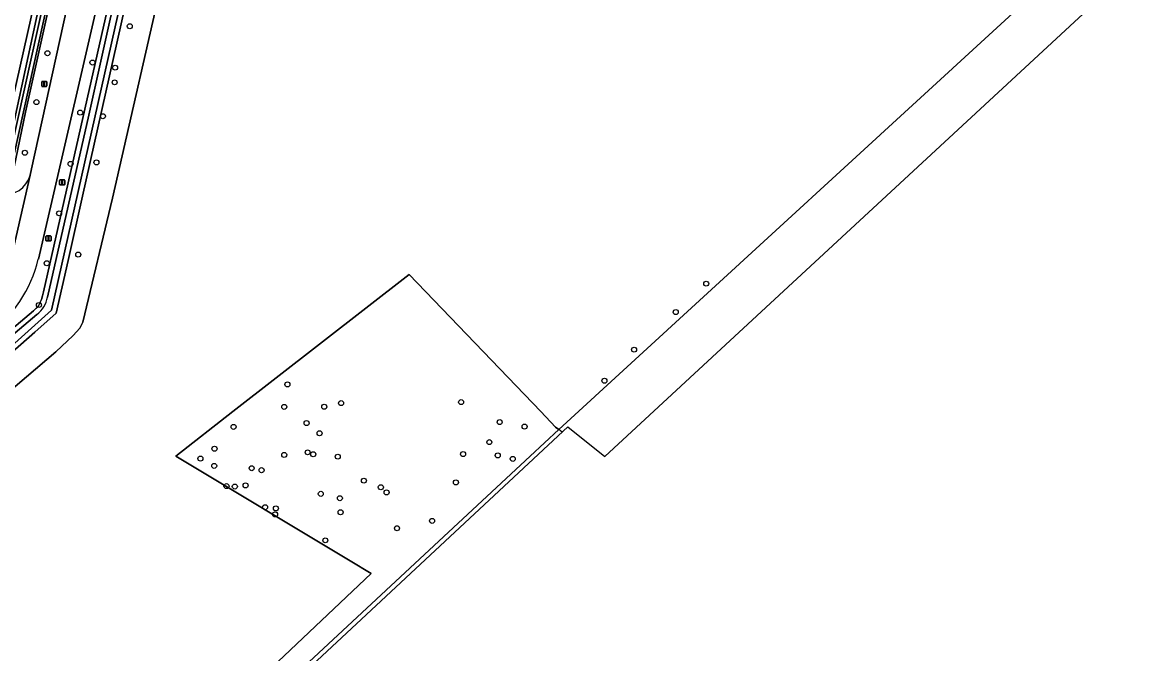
# Model space of a CAD drawing. Extents: x 163266 to 164362, y 381528 to 382286.
# Drawn here: x 164141.4 to 164358.4, y 381952.8 to 382075.8 of the extents above; entities that cross this region are included whole.
import ezdxf

# ---------------------------------------------------------------- set-up
doc = ezdxf.new("R2010")
doc.units = 0
for name, color, linetype in [('IMGEO_Boom', 7, 'Continuous'), ('IMGEO_Erf', 7, 'Continuous'), ('IMGEO_Gemengd_bos', 7, 'Continuous'), ('IMGEO_Groenvoorziening', 7, 'Continuous'), ('IMGEO_Haag', 7, 'Continuous'), ('IMGEO_Hek', 7, 'Continuous'), ('IMGEO_Lichtmast', 7, 'Continuous'), ('IMGEO_Oever', 7, 'Continuous'), ('IMGEO_Rijbaan_lokaal_gesloten', 7, 'Continuous'), ('IMGEO_Verkeersbordpaal', 7, 'Continuous'), ('IMGEO_Waterloop', 7, 'Continuous')]:
    doc.layers.add(name, color=color, linetype=linetype)

msp = doc.modelspace()

# ---------------------------------------------------------------- linework, layer by layer
at = {"layer": 'IMGEO_Boom'}
for centre in [(164162.35, 382075.07), (164146.3, 382069.82), (164155.06, 382068), (164159.49, 382067), (164159.4, 382064.14), (164144.16, 382060.29), (164152.69, 382058.24), (164157.12, 382057.55), (164141.92, 382050.43), (164150.81, 382048.26), (164155.86, 382048.54), (164148.59, 382038.63), (164152.32, 382030.58), (164146.17, 382028.9), (164274.59, 382024.93), (164144.66, 382020.77), (164268.65, 382019.39), (164260.54, 382012.07), (164254.78, 382006.02), (164193.03, 382005.3), (164203.48, 382001.66), (164226.87, 382001.85), (164192.43, 382000.93), (164200.22, 382000.96), (164196.77, 381997.77), (164234.37, 381997.96), (164182.56, 381997.03), (164199.29, 381995.79), (164239.23, 381997.08), (164232.36, 381994.06), (164176.1, 381990.85), (164178.84, 381992.77), (164192.41, 381991.56), (164196.98, 381992.07), (164198.07, 381991.69), (164202.84, 381991.23), (164227.25, 381991.74), (164234, 381991.47), (164236.92, 381990.8), (164178.78, 381989.44), (164186.08, 381988.98), (164188.01, 381988.6), (164207.93, 381986.55), (164181.18, 381985.49), (164182.8, 381985.41), (164184.9, 381985.64), (164211.23, 381985.26), (164212.36, 381984.26), (164225.85, 381986.21), (164199.54, 381983.99), (164203.25, 381983.14), (164188.69, 381981.38), (164190.63, 381979.99), (164190.79, 381981.16), (164203.39, 381980.39), (164221.21, 381978.72), (164214.38, 381977.28), (164200.42, 381974.93)]:
    msp.add_circle(centre, 0.489, dxfattribs=at)
at = {"layer": 'IMGEO_Erf'}
for points in [[(164158.55, 382145.47), (164158.4, 382147.14), (164154.23, 382148.15), (164131.49, 382153.66), (164126, 382154.99), (164119.4, 382127.93), (164101.85, 382056.22), (164115.33, 382052.94), (164136.55, 382047.61)], [(164358.42, 382087.21), (164358.35, 382087.86), (164354.98, 382087.51), (164343.68, 382086.33), (164245.87, 381996.51), (164240.28, 381991.31), (164148.62, 381905.95), (164146.41, 381903.88), (164147.19, 381903.34), (164247.66, 381997.03), (164254.85, 381991.26)]]:
    msp.add_lwpolyline(points, close=True, dxfattribs=at)
at = {"layer": 'IMGEO_Gemengd_bos'}
for points in [[(164169.55, 382087.98), (164159.01, 382041.61), (164153.21, 382017.43), (164152.63, 382016.23), (164151.33, 382014.81), (164147.96, 382011.66), (164134.22, 382000)], [(164154.89, 381916.92), (164209.34, 381968.48), (164205.24, 381970.95), (164171.34, 381991.35), (164182.44, 382000), (164216.74, 382026.74), (164242.38, 382000), (164245.25, 381997), (164245.87, 381996.51), (164343.68, 382086.33)]]:
    msp.add_lwpolyline(points, dxfattribs=at)
msp.add_lwpolyline([(164245.25, 381997), (164242.38, 382000), (164216.74, 382026.74), (164182.44, 382000), (164171.34, 381991.35), (164205.24, 381970.95), (164209.34, 381968.48), (164154.89, 381916.92), (164148.4, 381910.78), (164143.28, 381905.93), (164146.41, 381903.88), (164148.62, 381905.95), (164240.28, 381991.31), (164245.87, 381996.51)], close=True, dxfattribs=at)
at = {"layer": 'IMGEO_Groenvoorziening'}
for points in [[(164189.14, 382176.35), (164183.43, 382178.07), (164181.16, 382171.06), (164182.02, 382170.78), (164168.93, 382112.38), (164153.14, 382041.97), (164150.34, 382029.47), (164148.04, 382019.21), (164143.88, 382015.49), (164139.53, 382011.63), (164124.6, 381998.97), (164119.39, 381994.55), (164100.23, 381978.32), (164089.65, 381969.35), (164073.9, 381956), (164072.57, 381954.59), (164072.02, 381955.24), (164070.49, 381953.03), (164075.59, 381949.65)], [(164143.26, 381904.66), (164146.41, 381903.88), (164143.28, 381905.93), (164077.26, 381951.17), (164080.83, 381954.42), (164084.09, 381957.4), (164099.14, 381970.08), (164134.22, 382000), (164147.96, 382011.66), (164151.33, 382014.81), (164152.63, 382016.23), (164153.21, 382017.43), (164159.01, 382041.61), (164169.55, 382087.98), (164189.14, 382176.35)], [(164145.16, 382021.85), (164145.34, 382022.55), (164145.52, 382023.34), (164176.19, 382158.84), (164179.12, 382171.71)], [(164142.93, 382046.07), (164143.2, 382047.27), (164167.31, 382156.88), (164167.91, 382159.61), (164169.02, 382164.71), (164163.89, 382165.88), (164163.25, 382163.04), (164165.21, 382162.65), (164142.03, 382058.34), (164139.44, 382045.79)], [(164175.29, 382164.13), (164175.02, 382162.92), (164171.82, 382149.4), (164163.3, 382110.97), (164144.54, 382029.72)], [(164134.79, 382014.85), (164116.99, 382000), (164080.43, 381969.49), (164082.18, 381967.72), (164143.61, 382019.65), (164144.14, 382020.14)]]:
    msp.add_lwpolyline(points, dxfattribs=at)
msp.add_lwpolyline([(164152.15, 382113.72), (164163.25, 382163.04), (164163.89, 382165.88), (164162.77, 382166.13), (164158.4, 382147.14), (164158.55, 382145.47), (164136.55, 382047.61), (164115.33, 382052.94), (164101.85, 382056.22), (164101.61, 382055.22), (164105.28, 382054.31), (164136.38, 382046.62), (164137.69, 382046.3), (164140.28, 382058.68)], close=True, dxfattribs=at)
for centre, radius, start, end in [((164138.18, 382047.23), 4.89, 258.6394, 346.1848), ((164118.7, 382036.02), 26.59, 307.2401, 346.2933), ((164141.41, 382022.92), 3.9, 314.4083, 344.0486)]:
    msp.add_arc(centre, radius, start, end, dxfattribs=at)
at = {"layer": 'IMGEO_Haag'}
msp.add_lwpolyline([(164152.15, 382113.72), (164163.25, 382163.04), (164163.89, 382165.88), (164162.77, 382166.13), (164158.4, 382147.14), (164158.55, 382145.47), (164136.55, 382047.61), (164115.33, 382052.94), (164101.85, 382056.22), (164101.61, 382055.22), (164105.28, 382054.31), (164136.38, 382046.62), (164137.69, 382046.3), (164140.28, 382058.68)], close=True, dxfattribs=at)
at = {"layer": 'IMGEO_Hek'}
for points in [[(164143.28, 381905.93), (164077.26, 381951.17), (164080.83, 381954.42), (164084.09, 381957.4), (164099.14, 381970.08), (164134.22, 382000), (164147.96, 382011.66), (164151.33, 382014.81), (164152.63, 382016.23), (164153.21, 382017.43), (164159.01, 382041.61), (164169.55, 382087.98), (164189.14, 382176.35)], [(164245.87, 381996.51), (164343.68, 382086.33)], [(164205.24, 381970.95), (164171.34, 381991.35), (164182.44, 382000), (164216.74, 382026.74), (164242.38, 382000), (164245.25, 381997), (164245.87, 381996.51)], [(164245.87, 381996.51), (164240.28, 381991.31)], [(164246.54, 381995.99), (164245.87, 381996.51)], [(164240.28, 381991.31), (164148.62, 381905.95), (164146.41, 381903.88)], [(164143.28, 381905.93), (164148.4, 381910.78), (164154.89, 381916.92), (164209.34, 381968.48), (164205.24, 381970.95)]]:
    msp.add_lwpolyline(points, dxfattribs=at)
at = {"layer": 'IMGEO_Lichtmast'}
for p, q in [((164145.2, 382063.43), (164145.2, 382064.22)), ((164145.2, 382064.22), (164145.2, 382063.43)), ((164145.3, 382064.32), (164146.09, 382064.32)), ((164146.09, 382064.32), (164145.3, 382064.32)), ((164146.09, 382063.33), (164145.3, 382063.33)), ((164145.3, 382063.33), (164146.09, 382063.33)), ((164146.19, 382064.22), (164146.19, 382063.43)), ((164146.19, 382063.43), (164146.19, 382064.22)), ((164146.02, 382033.34), (164146.02, 382034.14)), ((164146.02, 382034.14), (164146.02, 382033.34)), ((164146.12, 382034.24), (164146.91, 382034.24)), ((164146.91, 382034.24), (164146.12, 382034.24)), ((164146.91, 382033.24), (164146.12, 382033.24)), ((164146.12, 382033.24), (164146.91, 382033.24)), ((164147.01, 382034.14), (164147.01, 382033.34)), ((164147.01, 382033.34), (164147.01, 382034.14))]:
    msp.add_line(p, q, dxfattribs=at)
for points in [[(164145.62, 382064.2), (164145.77, 382064.2), (164145.77, 382063.45), (164145.62, 382063.45), (164145.62, 382064.2)], [(164146.44, 382034.11), (164146.59, 382034.11), (164146.59, 382033.36), (164146.44, 382033.36), (164146.44, 382034.11)]]:
    msp.add_lwpolyline(points, dxfattribs=at)
for centre, start, end in [((164145.3, 382064.22), 90, 180), ((164145.3, 382064.22), 90, 180), ((164145.3, 382063.43), 180, 270), ((164145.3, 382063.43), 180, 270), ((164146.09, 382064.22), 0, 90), ((164146.09, 382064.22), 360, 90), ((164146.09, 382063.43), 270, 0), ((164146.09, 382063.43), 270, 0), ((164146.12, 382034.14), 90, 180), ((164146.12, 382034.14), 90, 180), ((164146.12, 382033.34), 180, 270), ((164146.12, 382033.34), 180, 270), ((164146.91, 382034.14), 0, 90), ((164146.91, 382034.14), 360, 90), ((164146.91, 382033.34), 270, 0), ((164146.91, 382033.34), 270, 0)]:
    msp.add_arc(centre, 0.1, start, end, dxfattribs=at)
at = {"layer": 'IMGEO_Oever'}
for points in [[(164181.16, 382171.06), (164179.12, 382171.71), (164176.19, 382158.84), (164145.52, 382023.34), (164145.34, 382022.55), (164145.16, 382021.85)], [(164144.14, 382020.14), (164143.61, 382019.65), (164082.18, 381967.72), (164070.1, 381957.51), (164072.02, 381955.24), (164072.57, 381954.59), (164073.9, 381956), (164089.65, 381969.35), (164100.23, 381978.32), (164119.39, 381994.55), (164124.6, 381998.97), (164139.53, 382011.63), (164143.88, 382015.49), (164148.04, 382019.21), (164150.34, 382029.47), (164153.14, 382041.97), (164168.93, 382112.38), (164182.02, 382170.78), (164181.16, 382171.06)], [(164146.31, 382022.32), (164154.38, 382057.74), (164162.88, 382096.05), (164179.86, 382170.42), (164180.85, 382170.1), (164147.13, 382019.74)], [(164165.21, 382162.65), (164163.25, 382163.04), (164152.15, 382113.72), (164140.28, 382058.68), (164137.69, 382046.3), (164136.38, 382046.62), (164105.28, 382054.31), (164104.27, 382054.12)], [(164139.44, 382045.79), (164142.03, 382058.34), (164165.21, 382162.65)], [(164104.92, 382053.64), (164137.78, 382045.6), (164138.03, 382045.54), (164162.25, 382155.23), (164163.84, 382162.21), (164164.52, 382162.06), (164138.84, 382045.71)], [(164147.13, 382019.74), (164139.32, 382012.75), (164073.21, 381956.72), (164072.61, 381956.09), (164071.51, 381957.39), (164082.88, 381967.01), (164144.27, 382018.9)]]:
    msp.add_lwpolyline(points, dxfattribs=at)
for centre, radius, start, end in [((164141.41, 382022.92), 3.9, 314.4083, 344.0486), ((164140.74, 382023.32), 5.66, 308.6236, 349.8386)]:
    msp.add_arc(centre, radius, start, end, dxfattribs=at)
at = {"layer": 'IMGEO_Rijbaan_lokaal_gesloten'}
for points in [[(164175.9, 382179.81), (164174.85, 382175.53), (164171.54, 382162.1), (164171.49, 382161.91), (164171.26, 382160.91), (164170.16, 382156.25), (164168.93, 382156.52), (164167.31, 382156.88), (164143.2, 382047.27), (164142.93, 382046.07), (164139.68, 382031.85), (164139.61, 382031.59), (164139.35, 382030.62)], [(164144.54, 382029.72), (164163.3, 382110.97), (164171.82, 382149.4), (164175.02, 382162.92), (164175.29, 382164.13)], [(164139.68, 382031.85), (164142.93, 382046.07)]]:
    msp.add_lwpolyline(points, dxfattribs=at)
for centre, radius, start, end in [((164138.18, 382047.23), 4.89, 258.6394, 346.1848), ((164118.7, 382036.02), 26.59, 307.2401, 346.2933)]:
    msp.add_arc(centre, radius, start, end, dxfattribs=at)
at = {"layer": 'IMGEO_Verkeersbordpaal'}
for p, q in [((164148.68, 382044.26), (164148.68, 382045.05)), ((164148.68, 382045.05), (164148.68, 382044.26)), ((164148.78, 382045.15), (164149.57, 382045.15)), ((164149.57, 382045.15), (164148.78, 382045.15)), ((164149.57, 382044.16), (164148.78, 382044.16)), ((164148.78, 382044.16), (164149.57, 382044.16)), ((164149.67, 382045.05), (164149.67, 382044.26)), ((164149.67, 382044.26), (164149.67, 382045.05))]:
    msp.add_line(p, q, dxfattribs=at)
msp.add_lwpolyline([(164149.1, 382045.03), (164149.25, 382045.03), (164149.25, 382044.28), (164149.1, 382044.28), (164149.1, 382045.03)], dxfattribs=at)
for centre, start, end in [((164148.78, 382045.05), 90, 180), ((164148.78, 382045.05), 90, 180), ((164148.78, 382044.26), 180, 270), ((164148.78, 382044.26), 180, 270), ((164149.57, 382045.05), 0, 90), ((164149.57, 382045.05), 360, 90), ((164149.57, 382044.26), 270, 0), ((164149.57, 382044.26), 270, 0)]:
    msp.add_arc(centre, 0.1, start, end, dxfattribs=at)
at = {"layer": 'IMGEO_Waterloop'}
for points in [[(164144.27, 382018.9), (164082.88, 381967.01), (164071.51, 381957.39), (164072.61, 381956.09), (164073.21, 381956.72), (164139.32, 382012.75), (164147.13, 382019.74), (164180.85, 382170.1)], [(164180.85, 382170.1), (164179.86, 382170.42), (164162.88, 382096.05), (164154.38, 382057.74), (164146.31, 382022.32)], [(164138.84, 382045.71), (164164.52, 382162.06), (164163.84, 382162.21), (164162.25, 382155.23), (164138.03, 382045.54), (164137.78, 382045.6), (164104.92, 382053.64)]]:
    msp.add_lwpolyline(points, dxfattribs=at)
msp.add_arc((164140.74, 382023.32), 5.66, 308.6236, 349.8386, dxfattribs=at)

doc.saveas('drawing.dxf')
